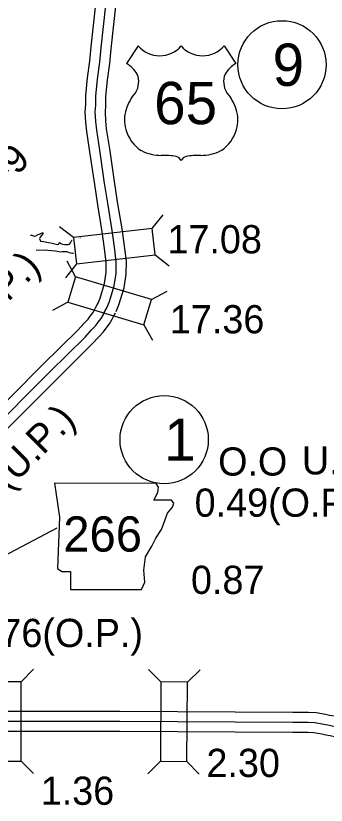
# Model space of a CAD drawing. Extents: x 31699 to 244310, y -8841 to 11474.
# Drawn here: x 103842 to 104151, y 1902 to 2690 of the extents above; entities that cross this region are included whole.
import ezdxf

# ---------------------------------------------------------------- set-up
doc = ezdxf.new("R2010")
doc.units = 0
for name, color, linetype in [('B_Logo', 7, 'Continuous'), ('G-ANNO-TEXT', 7, 'Continuous'), ('R_Border Notes', 7, 'Continuous'), ('R_Draft', 7, 'Continuous'), ('R_XS_EARTHWORK_STAGE1', 7, 'Continuous'), ('S_AREA_CALC', 7, 'Continuous'), ('S_WALL', 7, 'Continuous'), ('S_WALL_ANNOT', 7, 'Continuous')]:
    doc.layers.add(name, color=color, linetype=linetype)

msp = doc.modelspace()

# ---------------------------------------------------------------- linework, layer by layer
for p, q in [((103963.8, 2660.52), (103952.26, 2642.67)), ((104049.6, 2660.52), (104061.14, 2642.67))]:
    msp.add_line(p, q)
for centre, radius, start, end in [((103985.29, 2678.6), 28.08, 220.07504, 319.67012), ((104028.11, 2678.6), 28.08, 220.32988, 319.92496), ((103937.19, 2616.77), 29.98, 30.7809, 59.98827), ((104076.21, 2616.77), 29.98, 120.01173, 149.2191), ((103943.78, 2624.67), 20.55, 328.81046, 21.21077), ((104069.62, 2624.67), 20.55, 158.78923, 211.18954), ((103997.52, 2582.55), 47.94, 138.95648, 162.69135), ((104015.88, 2582.55), 47.94, 17.30865, 41.04352), ((103981.7, 2586.48), 31.68, 160.95764, 197.38186), ((104031.7, 2586.48), 31.68, 342.61814, 19.04236), ((103986.85, 2586.57), 36.66, 195.10743, 237.13119), ((104026.55, 2586.57), 36.66, 302.86881, 344.89257), ((103987.54, 2598.11), 47.07, 244.07708, 269.57785), ((104025.86, 2598.11), 47.07, 270.42215, 295.92292), ((103988.63, 2464.83), 86.22, 81.19416, 90.95387), ((103999.41, 2542.14), 8.26, 28.03422, 72.98637), ((104013.99, 2542.14), 8.26, 107.01363, 151.96578), ((104024.77, 2464.83), 86.22, 89.04613, 98.80584)]:
    msp.add_arc(centre, radius, start, end)
at = {"layer": 'B_Logo'}
for points in [[(103932.65, 2398.94), (103935.18, 2405.13), (103939.91, 2420.96), (103941.72, 2433.28), (103942, 2444.95), (103940.41, 2456.71), (103939.27, 2466.67), (103937.92, 2476.16), (103933.45, 2503.23), (103930.3, 2523.48), (103925.57, 2556.17), (103922.41, 2576.09), (103921.45, 2584.9), (103921.04, 2594.38), (103921.45, 2601.25), (103921.7, 2610.26), (103923.24, 2627.25), (103925.64, 2644.1), (103926.95, 2658.36), (103938.52, 2765.11)], [(103811.33, 2270.66), (103875.81, 2335.14), (103910.77, 2369.74), (103917.34, 2376.81), (103921.51, 2381.17), (103923.9, 2384.48), (103926.82, 2388.35), (103929.07, 2392.19), (103930.34, 2394.95), (103932.65, 2398.94)], [(104207.69, 1966.98), (104203.82, 1967.44), (104200.34, 1968.17), (104195, 1969.06), (104190.72, 1970.11), (104187.38, 1970.84), (104181.06, 1973.59), (104176.49, 1975.83), (104169.18, 1978.42), (104163.43, 1980.04), (104157.34, 1981.38), (104152.93, 1982.23), (104148.92, 1982.95), (104140.1, 1984.71), (104133.57, 1984.97), (104118.07, 1984.8), (103945.54, 1986.06), (103769.52, 1985.86), (103592.1, 1985.36)]]:
    msp.add_lwpolyline(points, dxfattribs=at)
at = {"layer": 'G-ANNO-TEXT'}
msp.add_line((103882.56, 2178.83), (103708.23, 2087.31), dxfattribs=at)
msp.add_lwpolyline([(103880.33, 2223.68), (103885.41, 2189.85), (103883.15, 2138.53), (103887.66, 2135.71), (103896.12, 2135.71), (103896.12, 2117.66), (103967.18, 2117.66), (103970.56, 2124.99), (103969.43, 2136.84), (103971.12, 2150.37), (103977.33, 2161.09), (103981.27, 2168.98), (103986.91, 2177.44), (103990.3, 2186.46), (103993.12, 2193.79), (103998.19, 2200), (103999.32, 2203.95), (103997.06, 2206.76), (103979.58, 2206.76), (103983.53, 2214.66), (103984.09, 2219.74), (103981.75, 2223.63)], close=True, dxfattribs=at)
at = {"layer": 'R_Border Notes'}
for centre in [(104107.31, 2641.53), (103989.75, 2267.27)]:
    msp.add_circle(centre, 44, dxfattribs=at)
at = {"layer": 'R_Draft'}
for points in [[(103856.51, 2471.49), (103857.54, 2471.44), (103859.93, 2470.55), (103861.66, 2470.79), (103864.08, 2471.97), (103865.89, 2472.75), (103867.29, 2473.4), (103868.16, 2473.65), (103868.56, 2473.58), (103868.89, 2473.24), (103868.35, 2472.38), (103867.33, 2470.99), (103865.98, 2469.48), (103865.43, 2467.95), (103866.33, 2465.33), (103869.26, 2464.97), (103872.78, 2464.39), (103877.84, 2463.26), (103880.56, 2462.63), (103883.29, 2462.2), (103884.56, 2462.58), (103885.11, 2463.84), (103885.31, 2464.04), (103886.63, 2463.09), (103888.22, 2462.27), (103890.62, 2462.18), (103891.62, 2462.23), (103892.75, 2462.02), (103893.95, 2461.94), (103895.35, 2462.39), (103896.24, 2463.78), (103896.99, 2465.1), (103897.74, 2466.36), (103897.87, 2466.56)], [(103905.96, 2468.73), (103906.03, 2468.53)], [(103899.38, 2453.2), (103898.24, 2453.21), (103896.18, 2453.5), (103894.72, 2453.99), (103892.59, 2454.68), (103889.6, 2454.92), (103887.93, 2454.67), (103886.26, 2454.42), (103884.8, 2454.71), (103881.34, 2455.41), (103877.68, 2455.86), (103873.62, 2456.24), (103869.95, 2456.35), (103862.19, 2456.13)]]:
    msp.add_lwpolyline(points, dxfattribs=at)
at = {"layer": 'R_XS_EARTHWORK_STAGE1'}
for p, q in [((103977.83, 2477.99), (103988.77, 2491.77)), ((103899.14, 2468.94), (103885.36, 2479.88)), ((103980.84, 2451.76), (103994.63, 2440.82)), ((103901.27, 2429.97), (103892.91, 2445.45)), ((103902.16, 2442.71), (103891.22, 2428.93)), ((103977.16, 2407.3), (103992.64, 2415.66)), ((103893.71, 2404.67), (103878.23, 2396.31)), ((103969.6, 2382), (103977.96, 2366.52)), ((103846.9, 2025.55), (103859.33, 2038.01)), ((103986.57, 2025.36), (103974.22, 2037.9)), ((104012.97, 2025.17), (104025.51, 2037.52)), ((103847, 1946.35), (103859.45, 1933.92)), ((103985.99, 1946.17), (103973.46, 1933.81)), ((104012.39, 1945.97), (104024.74, 1933.44))]:
    msp.add_line(p, q, dxfattribs=at)
for points in [[(103977.83, 2477.99), (103899.14, 2468.94), (103902.16, 2442.71), (103980.84, 2451.76)], [(103977.16, 2407.3), (103901.27, 2429.97), (103893.71, 2404.67), (103969.6, 2382)], [(103847, 1946.35), (103846.9, 2025.55), (103820.5, 2025.52), (103820.6, 1946.32)], [(104012.39, 1945.97), (104012.97, 2025.17), (103986.57, 2025.36), (103985.99, 1946.17)]]:
    msp.add_lwpolyline(points, close=True, dxfattribs=at)
at = {"layer": 'S_AREA_CALC'}
for points in [[(103923.39, 2402.71), (103925.74, 2408.46), (103930.12, 2423.13), (103931.74, 2434.13), (103931.98, 2444.4), (103930.49, 2455.47), (103929.35, 2465.39), (103928.03, 2474.64), (103923.57, 2501.65), (103920.41, 2522), (103915.68, 2554.67), (103912.5, 2574.76), (103911.48, 2584.14), (103911.02, 2594.47), (103911.46, 2601.69), (103911.71, 2610.84), (103913.3, 2628.41), (103915.71, 2645.27), (103917, 2659.36), (103928.58, 2766.17)], [(103941.92, 2395.16), (103944.62, 2401.81), (103949.69, 2418.78), (103951.71, 2432.43), (103952.02, 2445.5), (103950.33, 2457.95), (103949.19, 2467.94), (103947.8, 2477.67), (103943.32, 2504.81), (103940.19, 2524.97), (103935.45, 2557.67), (103932.33, 2577.41), (103931.43, 2585.67), (103931.05, 2594.3), (103931.44, 2600.81), (103931.68, 2609.67), (103933.17, 2626.09), (103935.58, 2642.94), (103936.9, 2657.37), (103948.47, 2764.05)], [(103804.73, 2278.21), (103868.76, 2342.23), (103903.58, 2376.7), (103910.07, 2383.68), (103913.81, 2387.58), (103915.86, 2390.42), (103918.48, 2393.9), (103920.19, 2396.82), (103921.46, 2399.57), (103924.01, 2403.96)], [(103817.93, 2263.12), (103882.86, 2328.05), (103917.95, 2362.78), (103924.61, 2369.95), (103929.21, 2374.75), (103931.95, 2378.54), (103935.15, 2382.79), (103937.95, 2387.56), (103939.23, 2390.34), (103941.3, 2393.92)], [(104208.86, 1976.91), (104205.43, 1977.32), (104202.2, 1978), (104197.02, 1978.86), (104192.98, 1979.85), (104190.47, 1980.4), (104185.26, 1982.67), (104180.38, 1985.06), (104172.21, 1987.95), (104165.86, 1989.74), (104159.36, 1991.18), (104154.76, 1992.06), (104150.78, 1992.77), (104141.29, 1994.67), (104133.72, 1994.98), (104118.05, 1994.8), (103945.57, 1996.06), (103770.27, 1995.86)], [(104206.52, 1957.05), (104202.2, 1957.56), (104198.49, 1958.34), (104192.98, 1959.26), (104188.46, 1960.37), (104184.28, 1961.28), (104176.87, 1964.51), (104172.61, 1966.6), (104166.16, 1968.88), (104160.99, 1970.33), (104155.32, 1971.59), (104151.11, 1972.4), (104147.06, 1973.12), (104138.91, 1974.75), (104133.43, 1974.97), (104118.09, 1974.8), (103945.51, 1976.06), (103770.27, 1975.86)]]:
    msp.add_lwpolyline(points, dxfattribs=at)

# ---------------------------------------------------------------- texts
msp.add_text('65', height=42.24).set_placement((103979.74, 2582.19))
at = {"layer": 'G-ANNO-TEXT'}
msp.add_text('266', height=35.2, dxfattribs=at).set_placement((103889.09, 2155.51))
at = {"layer": 'R_Border Notes'}
for s, p in [('9', (104097.86, 2620.41)), ('1', (103989.75, 2246.15))]:
    msp.add_text(s, height=42.24, dxfattribs=at).set_placement(p)
at = {"layer": 'S_WALL'}
for s, height, p in [('17.08', 28.16, (103992.99, 2453.27)), ('17.36', 28.16, (103995.41, 2373.42)), ('0.49(O.P.)', 28.16, (104020.14, 2190.34)), ('126.76(O.P.)', 28.1599, (103753.02, 2060.25)), ('2.30', 28.16, (104031.94, 1930.52)), ('1.36', 28.16, (103866.58, 1902.76))]:
    msp.add_text(s, height=height, dxfattribs=at).set_placement(p)
for s, height, p in [('(U.P.)', 28.16, (103798.41, 2368.84)), ('126.13(U.P.)', 28.1599, (103752.02, 2134.33))]:
    msp.add_text(s, height=height, rotation=45, dxfattribs=at).set_placement(p)
at = {"layer": 'S_WALL_ANNOT'}
msp.add_text('19.74 END 65-9', height=28.1599, rotation=45, dxfattribs=at).set_placement((103666.62, 2354.35))
for s, p in [('O.O', (104043.56, 2231.4)), ('U.S. 65B', (104127.14, 2232.58)), ('0.87', (104016.49, 2113.28))]:
    msp.add_text(s, height=28.16, dxfattribs=at).set_placement(p)

doc.saveas('drawing.dxf')
